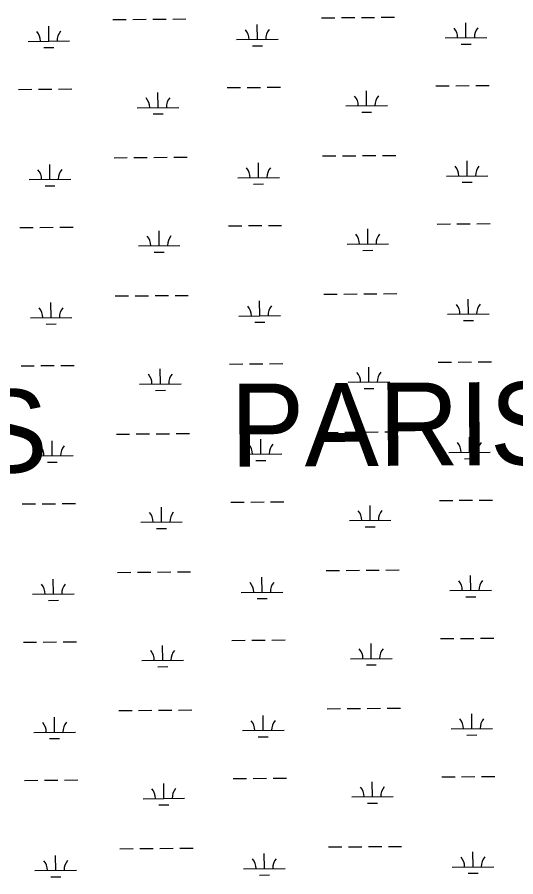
# Model space of a CAD drawing. Extents: x 3568792 to 3606828, y 529143 to 554785.
# Drawn here: x 3589468 to 3590667, y 543608 to 545678 of the extents above; entities that cross this region are included whole.
import ezdxf

# ---------------------------------------------------------------- set-up
doc = ezdxf.new("R2010")
doc.units = 0
doc.layers.add('V-TOPO-GNAM-IDEN', color=7, linetype='Continuous')
doc.layers.add('V-WETL-SWMP', color=7, linetype='Continuous')

msp = doc.modelspace()

# ---------------------------------------------------------------- linework, layer by layer
at = {"layer": 'V-WETL-SWMP'}
for p, q in [((3589697.9, 545671.9), (3589729.9, 545672.1)), ((3589745.9, 545672.3), (3589777.9, 545672.6)), ((3589793.9, 545672.7), (3589825.9, 545673)), ((3589841.9, 545673.1), (3589873.9, 545673.4)), ((3590199.8, 545676.1), (3590231.8, 545676.4)), ((3590247.8, 545676.5), (3590279.8, 545676.8)), ((3590295.8, 545676.9), (3590327.8, 545677.2)), ((3590343.8, 545677.3), (3590375.8, 545677.6)), ((3589543.8, 545619.8), (3589543.5, 545655.8)), ((3590045.7, 545624.1), (3590045.4, 545660.1)), ((3590547.5, 545628.3), (3590547.2, 545664.3)), ((3590497.6, 545627.9), (3590597.5, 545628.7)), ((3589493.8, 545619.4), (3589593.8, 545620.3)), ((3589995.7, 545623.6), (3590095.7, 545624.5)), ((3590033.8, 545608.5), (3590057.8, 545608.7)), ((3590535.7, 545612.8), (3590559.7, 545613)), ((3589531.9, 545604.3), (3589555.9, 545604.5)), ((3589471.3, 545503.8), (3589503.3, 545504.1)), ((3589519.3, 545504.2), (3589551.3, 545504.5)), ((3589567.3, 545504.6), (3589599.3, 545504.9)), ((3589973.2, 545508), (3590005.2, 545508.3)), ((3590021.2, 545508.4), (3590053.2, 545508.7)), ((3590069.2, 545508.8), (3590101.2, 545509.1)), ((3590475.1, 545512.3), (3590507.1, 545512.5)), ((3590523.1, 545512.7), (3590555.1, 545512.9)), ((3590571.1, 545513.1), (3590603.1, 545513.3)), ((3589806.6, 545460.2), (3589806.3, 545496.2)), ((3590308.5, 545464.4), (3590308.1, 545500.4)), ((3589756.6, 545459.8), (3589856.6, 545460.6)), ((3590258.5, 545464), (3590358.5, 545464.8)), ((3589794.7, 545444.7), (3589818.7, 545444.9)), ((3590296.6, 545448.9), (3590320.6, 545449.1)), ((3589700.7, 545339.2), (3589732.7, 545339.5)), ((3589748.7, 545339.6), (3589780.7, 545339.9)), ((3589796.7, 545340), (3589828.7, 545340.3)), ((3589844.7, 545340.4), (3589876.7, 545340.7)), ((3590202.6, 545343.5), (3590234.6, 545343.7)), ((3590250.6, 545343.9), (3590282.6, 545344.1)), ((3590298.6, 545344.3), (3590330.6, 545344.5)), ((3590346.6, 545344.7), (3590378.6, 545344.9)), ((3589546.6, 545287.2), (3589546.3, 545323.2)), ((3590048.5, 545291.4), (3590048.2, 545327.4)), ((3590550.4, 545295.6), (3590550.1, 545331.6)), ((3590500.4, 545295.2), (3590600.4, 545296.1)), ((3589496.6, 545286.8), (3589596.6, 545287.6)), ((3589998.5, 545291), (3590098.5, 545291.8)), ((3590036.6, 545275.9), (3590060.6, 545276.1)), ((3590538.5, 545280.1), (3590562.5, 545280.3)), ((3589534.7, 545271.6), (3589558.7, 545271.8)), ((3589474.1, 545171.1), (3589506.1, 545171.4)), ((3589522.1, 545171.5), (3589554.1, 545171.8)), ((3589570.1, 545171.9), (3589602.1, 545172.2)), ((3589976, 545175.4), (3590008, 545175.6)), ((3590024, 545175.8), (3590056, 545176)), ((3590072, 545176.2), (3590104, 545176.4)), ((3590477.9, 545179.6), (3590509.9, 545179.9)), ((3590525.9, 545180), (3590557.9, 545180.3)), ((3590573.9, 545180.4), (3590605.9, 545180.7)), ((3589809.4, 545127.5), (3589809.1, 545163.5)), ((3590311.3, 545131.8), (3590311, 545167.8)), ((3590261.3, 545131.3), (3590361.3, 545132.2)), ((3589759.4, 545127.1), (3589859.4, 545127.9)), ((3589797.5, 545112), (3589821.5, 545112.2)), ((3590299.4, 545116.2), (3590323.4, 545116.4)), ((3589703.5, 545006.6), (3589735.5, 545006.8)), ((3589751.5, 545007), (3589783.5, 545007.2)), ((3589799.5, 545007.4), (3589831.5, 545007.6)), ((3589847.5, 545007.8), (3589879.5, 545008)), ((3590205.4, 545010.8), (3590237.4, 545011.1)), ((3590253.4, 545011.2), (3590285.4, 545011.5)), ((3590301.4, 545011.6), (3590333.4, 545011.9)), ((3590349.4, 545012), (3590381.4, 545012.3)), ((3589549.4, 544954.5), (3589549.1, 544990.5)), ((3590051.3, 544958.7), (3590051, 544994.7)), ((3590553.2, 544963), (3590552.9, 544999)), ((3589499.4, 544954.1), (3589599.4, 544954.9)), ((3590001.3, 544958.3), (3590101.3, 544959.2)), ((3590039.4, 544943.2), (3590063.4, 544943.4)), ((3590503.2, 544962.6), (3590603.2, 544963.4)), ((3590541.3, 544947.4), (3590565.3, 544947.6)), ((3589537.5, 544939), (3589561.5, 544939.2)), ((3589978.8, 544842.7), (3590010.8, 544843)), ((3590026.8, 544843.1), (3590058.8, 544843.4)), ((3590074.8, 544843.5), (3590106.8, 544843.8)), ((3590480.7, 544846.9), (3590512.7, 544847.2)), ((3590528.7, 544847.3), (3590560.7, 544847.6)), ((3590576.7, 544847.7), (3590608.7, 544848)), ((3589477, 544838.5), (3589508.9, 544838.7)), ((3589524.9, 544838.9), (3589556.9, 544839.1)), ((3589572.9, 544839.3), (3589604.9, 544839.5)), ((3589812.2, 544794.9), (3589811.9, 544830.9)), ((3590314.1, 544799.1), (3590313.8, 544835.1)), ((3590264.1, 544798.7), (3590364.1, 544799.5)), ((3589762.2, 544794.4), (3589862.2, 544795.3)), ((3589800.3, 544779.3), (3589824.3, 544779.5)), ((3590302.2, 544783.6), (3590326.2, 544783.8)), ((3589754.3, 544674.3), (3589786.3, 544674.6)), ((3589802.3, 544674.7), (3589834.3, 544675)), ((3589850.3, 544675.1), (3589882.3, 544675.4)), ((3590208.2, 544678.1), (3590240.2, 544678.4)), ((3590256.2, 544678.5), (3590288.2, 544678.8)), ((3590304.2, 544678.9), (3590336.2, 544679.2)), ((3590352.2, 544679.3), (3590384.2, 544679.6)), ((3589552.2, 544621.8), (3589551.9, 544657.8)), ((3589706.3, 544673.9), (3589738.3, 544674.2)), ((3590054.1, 544626.1), (3590053.8, 544662.1)), ((3590556, 544630.3), (3590555.7, 544666.3)), ((3589502.2, 544621.4), (3589602.2, 544622.3)), ((3590004.1, 544625.7), (3590104.1, 544626.5)), ((3590506, 544629.9), (3590606, 544630.7)), ((3590544.1, 544614.8), (3590568.1, 544615)), ((3589540.3, 544606.3), (3589564.3, 544606.5)), ((3590042.2, 544610.5), (3590066.2, 544610.8)), ((3589981.6, 544510), (3590013.6, 544510.3)), ((3590029.6, 544510.4), (3590061.6, 544510.7)), ((3590077.6, 544510.8), (3590109.6, 544511.1)), ((3590483.5, 544514.3), (3590515.5, 544514.5)), ((3590531.5, 544514.7), (3590563.5, 544514.9)), ((3590579.5, 544515.1), (3590611.5, 544515.3)), ((3589479.8, 544505.8), (3589511.8, 544506.1)), ((3589527.8, 544506.2), (3589559.8, 544506.5)), ((3589575.8, 544506.6), (3589607.8, 544506.9)), ((3589815, 544462.2), (3589814.7, 544498.2)), ((3590316.9, 544466.4), (3590316.6, 544502.4)), ((3589765, 544461.8), (3589865, 544462.6)), ((3589803.1, 544446.7), (3589827.1, 544446.9)), ((3590266.9, 544466), (3590366.9, 544466.9)), ((3590305, 544450.9), (3590329, 544451.1)), ((3590211, 544345.5), (3590243, 544345.7)), ((3590259, 544345.9), (3590291, 544346.1)), ((3590307, 544346.3), (3590339, 544346.5)), ((3590355, 544346.7), (3590387, 544346.9)), ((3589555, 544289.2), (3589554.7, 544325.2)), ((3589709.2, 544341.2), (3589741.2, 544341.5)), ((3589757.2, 544341.6), (3589789.2, 544341.9)), ((3589805.2, 544342), (3589837.1, 544342.3)), ((3589853.1, 544342.4), (3589885.1, 544342.7)), ((3590056.9, 544293.4), (3590056.6, 544329.4)), ((3590558.8, 544297.7), (3590558.5, 544333.6)), ((3589505, 544288.8), (3589605, 544289.6)), ((3590006.9, 544293), (3590106.9, 544293.8)), ((3590508.8, 544297.2), (3590608.8, 544298.1)), ((3590546.9, 544282.1), (3590570.9, 544282.3)), ((3589543.1, 544273.7), (3589567.1, 544273.9)), ((3590045, 544277.9), (3590069, 544278.1)), ((3589984.5, 544177.4), (3590016.5, 544177.6)), ((3590032.5, 544177.8), (3590064.5, 544178)), ((3590080.5, 544178.2), (3590112.4, 544178.4)), ((3590486.3, 544181.6), (3590518.3, 544181.9)), ((3590534.3, 544182), (3590566.3, 544182.3)), ((3590582.3, 544182.4), (3590614.3, 544182.7)), ((3589482.6, 544173.1), (3589514.6, 544173.4)), ((3589530.6, 544173.5), (3589562.6, 544173.8)), ((3589578.6, 544173.9), (3589610.6, 544174.2)), ((3589817.8, 544129.5), (3589817.5, 544165.5)), ((3590319.7, 544133.8), (3590319.4, 544169.8)), ((3589767.8, 544129.1), (3589867.8, 544130)), ((3590269.7, 544133.3), (3590369.7, 544134.2)), ((3590307.8, 544118.2), (3590331.8, 544118.4)), ((3589805.9, 544114), (3589829.9, 544114.2)), ((3590213.9, 544012.8), (3590245.8, 544013.1)), ((3590261.8, 544013.2), (3590293.8, 544013.5)), ((3590309.8, 544013.6), (3590341.8, 544013.9)), ((3590357.8, 544014), (3590389.8, 544014.3)), ((3589557.8, 543956.5), (3589557.5, 543992.5)), ((3589712, 544008.6), (3589744, 544008.8)), ((3589760, 544009), (3589792, 544009.2)), ((3589808, 544009.4), (3589840, 544009.6)), ((3589856, 544009.8), (3589888, 544010)), ((3590059.7, 543960.8), (3590059.4, 543996.8)), ((3590561.6, 543965), (3590561.3, 544001)), ((3589507.8, 543956.1), (3589607.8, 543956.9)), ((3590009.7, 543960.3), (3590109.7, 543961.2)), ((3590511.6, 543964.6), (3590611.6, 543965.4)), ((3589545.9, 543941), (3589569.9, 543941.2)), ((3590047.8, 543945.2), (3590071.8, 543945.4)), ((3590549.7, 543949.5), (3590573.7, 543949.7)), ((3590489.2, 543848.9), (3590521.1, 543849.2)), ((3590537.1, 543849.3), (3590569.1, 543849.6)), ((3590585.1, 543849.8), (3590617.1, 543850)), ((3589485.4, 543840.5), (3589517.4, 543840.7)), ((3589533.4, 543840.9), (3589565.4, 543841.1)), ((3589581.4, 543841.3), (3589613.4, 543841.6)), ((3589820.6, 543796.9), (3589820.3, 543832.9)), ((3589987.3, 543844.7), (3590019.3, 543845)), ((3590035.3, 543845.1), (3590067.3, 543845.4)), ((3590083.3, 543845.5), (3590115.3, 543845.8)), ((3590322.5, 543801.1), (3590322.2, 543837.1)), ((3589770.6, 543796.4), (3589870.6, 543797.3)), ((3590272.5, 543800.7), (3590372.5, 543801.5)), ((3590310.6, 543785.6), (3590334.6, 543785.8)), ((3589808.7, 543781.3), (3589832.7, 543781.5)), ((3590312.7, 543680.9), (3590344.7, 543681.2)), ((3590360.7, 543681.3), (3590392.7, 543681.6)), ((3589714.8, 543675.9), (3589746.8, 543676.2)), ((3589762.8, 543676.3), (3589794.8, 543676.6)), ((3589810.8, 543676.7), (3589842.8, 543677)), ((3589858.8, 543677.1), (3589890.8, 543677.4)), ((3590062.5, 543628.1), (3590062.2, 543664.1)), ((3590216.7, 543680.1), (3590248.7, 543680.4)), ((3590264.7, 543680.5), (3590296.7, 543680.8)), ((3590564.4, 543632.3), (3590564.1, 543668.3)), ((3589560.6, 543623.9), (3589560.3, 543659.9)), ((3589510.6, 543623.4), (3589610.6, 543624.3)), ((3590012.5, 543627.7), (3590112.5, 543628.5)), ((3590514.4, 543631.9), (3590614.4, 543632.7)), ((3589548.7, 543608.3), (3589572.7, 543608.5)), ((3590050.6, 543612.6), (3590074.6, 543612.8)), ((3590552.5, 543616.8), (3590576.5, 543617))]:
    msp.add_line(p, q, dxfattribs=at)
for centre, start, end in [((3589990.4, 545624.1), 359.7115, 41.2552), ((3590100.9, 545625), 139.7115, 181.2552), ((3590492.3, 545628.3), 359.7115, 41.2552), ((3590602.8, 545629.2), 139.7115, 181.2552), ((3589488.5, 545619.8), 359.7115, 41.2552), ((3589599, 545620.8), 139.7115, 181.2552), ((3589751.3, 545460.2), 359.7115, 41.2552), ((3589861.8, 545461.1), 139.7115, 181.2552), ((3590253.2, 545464.4), 359.7115, 41.2552), ((3590363.7, 545465.4), 139.7115, 181.2552), ((3590495.1, 545295.6), 359.7115, 41.2552), ((3590605.6, 545296.6), 139.7115, 181.2552), ((3589491.3, 545287.2), 359.7115, 41.2552), ((3589601.8, 545288.1), 139.7115, 181.2552), ((3589993.2, 545291.4), 359.7115, 41.2552), ((3590103.7, 545292.3), 139.7115, 181.2552), ((3589754.1, 545127.5), 359.7115, 41.2552), ((3589864.6, 545128.5), 139.7115, 181.2552), ((3590256, 545131.8), 359.7115, 41.2552), ((3590366.5, 545132.7), 139.7115, 181.2552), ((3590497.9, 544963), 359.7115, 41.2552), ((3590608.4, 544963.9), 139.7115, 181.2552), ((3589494.1, 544954.5), 359.7115, 41.2552), ((3589604.6, 544955.4), 139.7115, 181.2552), ((3589996, 544958.8), 359.7115, 41.2552), ((3590106.5, 544959.7), 139.7115, 181.2552), ((3590258.8, 544799.1), 359.7115, 41.2552), ((3590369.3, 544800), 139.7115, 181.2552), ((3589756.9, 544794.9), 359.7115, 41.2552), ((3589867.4, 544795.8), 139.7115, 181.2552), ((3590500.7, 544630.3), 359.7115, 41.2552), ((3590611.2, 544631.3), 139.7115, 181.2552), ((3589496.9, 544621.9), 359.7115, 41.2552), ((3589607.4, 544622.8), 139.7115, 181.2552), ((3589998.8, 544626.1), 359.7115, 41.2552), ((3590109.3, 544627), 139.7115, 181.2552), ((3590261.6, 544466.4), 359.7115, 41.2552), ((3590372.1, 544467.4), 139.7115, 181.2552), ((3589759.7, 544462.2), 359.7115, 41.2552), ((3589870.2, 544463.1), 139.7115, 181.2552), ((3589499.8, 544289.2), 359.7115, 41.2552), ((3589610.2, 544290.1), 139.7115, 181.2552), ((3590001.6, 544293.4), 359.7115, 41.2552), ((3590112.1, 544294.4), 139.7115, 181.2552), ((3590503.5, 544297.7), 359.7115, 41.2552), ((3590614, 544298.6), 139.7115, 181.2552), ((3590264.4, 544133.8), 359.7115, 41.2552), ((3590374.9, 544134.7), 139.7115, 181.2552), ((3589762.5, 544129.5), 359.7115, 41.2552), ((3589873, 544130.5), 139.7115, 181.2552), ((3589502.6, 543956.5), 359.7115, 41.2552), ((3589613, 543957.5), 139.7115, 181.2552), ((3590004.4, 543960.8), 359.7115, 41.2552), ((3590114.9, 543961.7), 139.7115, 181.2552), ((3590506.3, 543965), 359.7115, 41.2552), ((3590616.8, 543965.9), 139.7115, 181.2552), ((3589765.3, 543796.9), 359.7115, 41.2552), ((3589875.8, 543797.8), 139.7115, 181.2552), ((3590267.2, 543801.1), 359.7115, 41.2552), ((3590377.7, 543802), 139.7115, 181.2552), ((3589505.4, 543623.9), 359.7115, 41.2552), ((3589615.8, 543624.8), 139.7115, 181.2552), ((3590007.3, 543628.1), 359.7115, 41.2552), ((3590117.7, 543629), 139.7115, 181.2552), ((3590509.1, 543632.3), 359.7115, 41.2552), ((3590619.6, 543633.3), 139.7115, 181.2552)]:
    msp.add_arc(centre, 35.2, start, end, dxfattribs=at)

# ---------------------------------------------------------------- texts
at = {"layer": 'V-TOPO-GNAM-IDEN'}
for s, p in [('PARISH,', (3589981.2, 544595.1)), ('CHARLES', (3588278.4, 544573.7))]:
    msp.add_text(s, height=200, rotation=0.3783, dxfattribs=at).set_placement(p)

doc.saveas('drawing.dxf')
